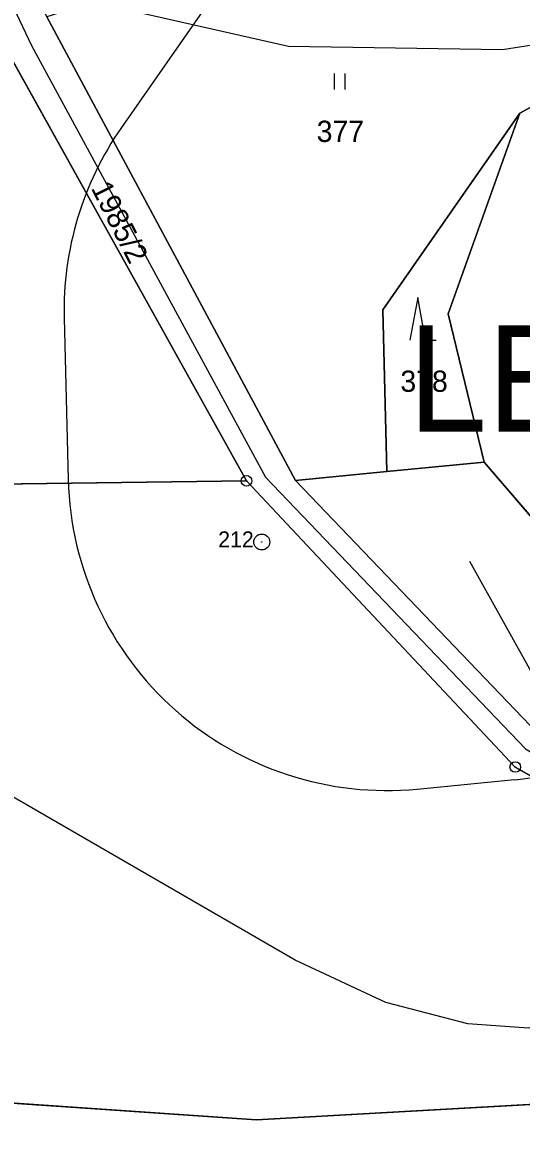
# Model space of a CAD drawing. Extents: x -706130 to -698555, y -971544 to -967260.
# Drawn here: x -704090.1 to -704043.2, y -970169.9 to -970063.6 of the extents above; entities that cross this region are included whole.
import ezdxf

# ---------------------------------------------------------------- set-up
doc = ezdxf.new("R2010")
doc.units = 0
for name, color, linetype in [('BPEJ hranice S', 7, 'Continuous'), ('BPEJ I-II trida ochrany S', 7, 'Continuous'), ('Docházková izochrona - BUS S', 7, 'Continuous'), ('Docházková izochrona - VLAK N', 7, 'Continuous'), ('KN_Hranice_parcel', 7, 'Continuous'), ('KN_Parcelni cisla', 7, 'Continuous'), ('KN_Polygon parcely', 7, 'Continuous'), ('KN_POZEMKY_10_LESNI POZEMEK', 7, 'Continuous'), ('KN_POZEMKY_14_OSTATNI PLOCHA', 7, 'Continuous'), ('KN_POZEMKY_2_ORNA PUDA', 7, 'Continuous'), ('KN_POZEMKY_7_TTP', 7, 'Continuous'), ('KN_VYUZITI_17_ostatni plocha_ostatni komunikace', 7, 'Continuous'), ('KN_Značky bodu BP', 7, 'Continuous'), ('KN_Značky kultur', 7, 'Continuous'), ('Komunikace mistni obsluzne - osy S', 7, 'Continuous'), ('OP lesa 30 m', 7, 'Continuous'), ('Plochy lesní všeobecné S', 7, 'Continuous'), ('Plochy smíšené nezastavěného území všeobecné S', 7, 'Continuous'), ('Plochy verejnych prostranstvi - komunikace ostatni S', 7, 'Continuous'), ('Plochy zemědělské všeobecné CELEK S', 7, 'Continuous'), ('Regulační bloky v krajině S', 7, 'Continuous'), ('Regulační bloky zastavěné S', 7, 'Continuous'), ('Regulační kódy v krajině S', 7, 'Continuous'), ('Trasy turistické N', 7, 'Continuous'), ('VÝŠKOPIS_vrstevnice doplňková', 7, 'Continuous'), ('VÝŠKOPIS_vrstevnice hlavní', 7, 'Continuous')]:
    doc.layers.add(name, color=color, linetype=linetype)

msp = doc.modelspace()

# ---------------------------------------------------------------- linework, layer by layer
at = {"layer": 'BPEJ hranice S'}
msp.add_lwpolyline([(-703898.79, -969997.59), (-703912.12, -970000), (-703948.64, -970006.61), (-703944.74, -970009.83), (-703870.49, -970001.64), (-703840.75, -970004.66), (-703835.22, -970004.2), (-703840.22, -970006.05), (-703856.9, -970011.71), (-703870.22, -970015.12), (-703886.94, -970020.7), (-703928.76, -970036.19), (-703961.15, -970045.8), (-704005.95, -970057.34), (-704023.37, -970062.32), (-704026.66, -970062.99), (-704033.18, -970064.33), (-704044.95, -970066.18), (-704065.08, -970065.88), (-704081.49, -970062.16), (-704083.26, -970061.63), (-704089.47, -970059.78), (-704095.6, -970057.95)], dxfattribs=at)
at = {"layer": 'BPEJ I-II trida ochrany S'}
for p, q in [((-704087.85, -970063.07), (-704064.44, -970106.69)), ((-704069.05, -970106.74), (-704092.77, -970064.17)), ((-704056.22, -970090.66), (-704043.31, -970072.14)), ((-704043.31, -970072.14), (-704050.07, -970091.03)), ((-704055.84, -970105.87), (-704056.22, -970090.66)), ((-704050.07, -970091.03), (-704046.68, -970104.99)), ((-704046.68, -970104.99), (-704055.84, -970105.87)), ((-704043.74, -970133.66), (-704069.05, -970106.74)), ((-704064.44, -970106.69), (-704041.62, -970130.52)), ((-704002.99, -970156.78), (-704043.74, -970133.66))]:
    msp.add_line(p, q, dxfattribs=at)
at = {"layer": 'Docházková izochrona - BUS S'}
msp.add_arc((-704361.83, -969946.93), 400, 155.5182, 17.3395, dxfattribs=at)
at = {"layer": 'Docházková izochrona - VLAK N'}
msp.add_circle((-704165.45, -969778.77), 800, dxfattribs=at)
at = {"layer": 'KN_Hranice_parcel'}
for p, q in [((-704021.7, -970060.27), (-704043.31, -970072.14)), ((-704087.85, -970063.07), (-704064.44, -970106.69)), ((-704069.05, -970106.74), (-704092.77, -970064.17)), ((-704046.68, -970104.99), (-704055.84, -970105.87)), ((-704055.84, -970105.87), (-704064.44, -970106.69))]:
    msp.add_line(p, q, dxfattribs=at)
for points in [[(-704055.84, -970105.87), (-704056.22, -970090.66), (-704043.31, -970072.14)], [(-704043.31, -970072.14), (-704050.07, -970091.03), (-704046.68, -970104.99)], [(-704207.54, -970099.08), (-704092.61, -970107.06), (-704069.05, -970106.74)], [(-704046.68, -970104.99), (-704031.27, -970122.88), (-704002.53, -970131.79)], [(-704069.05, -970106.74), (-704043.74, -970133.66), (-704002.99, -970156.78)], [(-704064.44, -970106.69), (-704041.62, -970130.52), (-704036.53, -970133.7)], [(-704002.99, -970156.78), (-704030.01, -970164.72), (-704068.12, -970166.86), (-704209.38, -970157.14)]]:
    msp.add_lwpolyline(points, dxfattribs=at)
at = {"layer": 'KN_Polygon parcely'}
for points in [[(-703803.95, -970004.28), (-703818.85, -970002.85), (-703840.75, -970004.66), (-703870.49, -970001.64), (-703944.74, -970009.83), (-703960.89, -970024.4), (-703960.43, -970043.74), (-704021.7, -970060.27), (-704043.31, -970072.14), (-704050.07, -970091.03), (-704046.68, -970104.99), (-704031.27, -970122.88), (-704002.53, -970131.79), (-703936.29, -970102.31), (-703893.41, -970099.95), (-703808.4, -970086.14), (-703777, -970083.13), (-703780.36, -970026.97)], [(-704087.85, -970063.07), (-704064.44, -970106.69), (-704055.84, -970105.87), (-704056.22, -970090.66), (-704043.31, -970072.14), (-704021.7, -970060.27), (-703960.89, -970024.4), (-703944.74, -970009.83), (-703950.04, -970005.46), (-703968.54, -970010.73), (-703988.07, -970026.12), (-704010.63, -970038.83)], [(-704092.61, -970107.06), (-704069.05, -970106.74), (-704092.77, -970064.17), (-704200.74, -970052.99), (-704207.5, -970097.44), (-704207.54, -970099.08)], [(-704043.31, -970072.14), (-704056.22, -970090.66), (-704055.84, -970105.87), (-704046.68, -970104.99), (-704050.07, -970091.03)], [(-704207.54, -970099.08), (-704208.6, -970132.91), (-704208.75, -970148.61), (-704209.38, -970157.14), (-704068.12, -970166.86), (-704030.01, -970164.72), (-704002.99, -970156.78), (-704043.74, -970133.66), (-704069.05, -970106.74), (-704092.61, -970107.06)], [(-704036.53, -970133.7), (-704002.53, -970131.79), (-704031.27, -970122.88), (-704046.68, -970104.99), (-704055.84, -970105.87), (-704064.44, -970106.69), (-704041.62, -970130.52)], [(-704030.01, -970164.72), (-704068.12, -970166.86), (-704209.38, -970157.14), (-704211.41, -970156.86), (-704211.66, -970191.47), (-704212.19, -970196.47), (-704202.88, -970243.07), (-704172.78, -970248.32), (-704143.17, -970248.41), (-703995.38, -970232.14), (-703963.12, -970226.94), (-703933.2, -970219.8), (-703928.34, -970218.64), (-703926.39, -970218.18), (-703903.21, -970211.13), (-703909.74, -970185.39), (-703947.79, -970166.93), (-703998.74, -970161.26), (-704002.99, -970156.78)]]:
    msp.add_lwpolyline(points, close=True, dxfattribs=at)
for points in [[(-703767.1, -970317.6), (-703778.3, -970315.6), (-703800.34, -970310.36), (-703832.7, -970301.24), (-703833.56, -970299.93), (-703835.24, -970297.19), (-703841.1, -970287.62), (-703842.85, -970284.68), (-703846.02, -970280.19), (-703897.1, -970221.34), (-703897.74, -970209.3), (-703903.88, -970183.76), (-703945.94, -970163.28), (-703988.89, -970158.47), (-703997.02, -970157.56), (-704000.19, -970155.45), (-704027.01, -970139.66), (-704036.53, -970133.7), (-704041.62, -970130.52), (-704064.44, -970106.69), (-704087.85, -970063.07), (-704089.75, -970059.21), (-704097.62, -970043.99)], [(-704092.77, -970064.17), (-704069.05, -970106.74), (-704043.74, -970133.66), (-704002.99, -970156.78), (-703998.74, -970161.26), (-703947.79, -970166.93), (-703909.74, -970185.39), (-703903.21, -970211.13), (-703901.64, -970222.76), (-703850.21, -970280.78), (-703846.96, -970284.93), (-703838.9, -970300.88), (-703836.12, -970303.81), (-703832.11, -970306.19), (-703799.81, -970318.76), (-703745.69, -970325.55)]]:
    msp.add_lwpolyline(points, dxfattribs=at)
at = {"layer": 'KN_POZEMKY_10_LESNI POZEMEK'}
for p, q in [((-704056.22, -970090.66), (-704043.31, -970072.14)), ((-704043.31, -970072.14), (-704050.07, -970091.03)), ((-704055.84, -970105.87), (-704056.22, -970090.66)), ((-704050.07, -970091.03), (-704046.68, -970104.99)), ((-704046.68, -970104.99), (-704055.84, -970105.87))]:
    msp.add_line(p, q, dxfattribs=at)
at = {"layer": 'KN_POZEMKY_14_OSTATNI PLOCHA'}
for p, q in [((-704087.85, -970063.07), (-704064.44, -970106.69)), ((-704069.05, -970106.74), (-704092.77, -970064.17)), ((-704043.74, -970133.66), (-704069.05, -970106.74)), ((-704064.44, -970106.69), (-704041.62, -970130.52)), ((-704002.99, -970156.78), (-704043.74, -970133.66))]:
    msp.add_line(p, q, dxfattribs=at)
at = {"layer": 'KN_POZEMKY_2_ORNA PUDA'}
for p, q in [((-704092.77, -970064.17), (-704069.05, -970106.74)), ((-704069.05, -970106.74), (-704092.61, -970107.06)), ((-704209.38, -970157.14), (-704068.12, -970166.86)), ((-704068.12, -970166.86), (-704030.01, -970164.72))]:
    msp.add_line(p, q, dxfattribs=at)
at = {"layer": 'KN_POZEMKY_7_TTP'}
for p, q in [((-704021.7, -970060.27), (-704043.31, -970072.14)), ((-704043.31, -970072.14), (-704021.7, -970060.27)), ((-704064.44, -970106.69), (-704087.85, -970063.07)), ((-704043.31, -970072.14), (-704056.22, -970090.66)), ((-704050.07, -970091.03), (-704043.31, -970072.14)), ((-704056.22, -970090.66), (-704055.84, -970105.87)), ((-704046.68, -970104.99), (-704050.07, -970091.03)), ((-704055.84, -970105.87), (-704046.68, -970104.99)), ((-704046.68, -970104.99), (-704031.27, -970122.88)), ((-704031.27, -970122.88), (-704046.68, -970104.99)), ((-704064.44, -970106.69), (-704055.84, -970105.87)), ((-704055.84, -970105.87), (-704064.44, -970106.69)), ((-704092.61, -970107.06), (-704069.05, -970106.74)), ((-704069.05, -970106.74), (-704043.74, -970133.66)), ((-704041.62, -970130.52), (-704064.44, -970106.69)), ((-704043.74, -970133.66), (-704002.99, -970156.78)), ((-704068.12, -970166.86), (-704209.38, -970157.14)), ((-704030.01, -970164.72), (-704068.12, -970166.86))]:
    msp.add_line(p, q, dxfattribs=at)
at = {"layer": 'KN_VYUZITI_17_ostatni plocha_ostatni komunikace'}
for p, q in [((-704087.85, -970063.07), (-704064.44, -970106.69)), ((-704069.05, -970106.74), (-704092.77, -970064.17)), ((-704043.74, -970133.66), (-704069.05, -970106.74)), ((-704064.44, -970106.69), (-704041.62, -970130.52)), ((-704002.99, -970156.78), (-704043.74, -970133.66))]:
    msp.add_line(p, q, dxfattribs=at)
at = {"layer": 'KN_Značky bodu BP'}
for centre, radius in [((-704069.05, -970106.74), 0.5), ((-704069.05, -970106.74), 0.0303), ((-704067.61, -970112.49), 0.75), ((-704067.61, -970112.49), 0.03), ((-704043.74, -970133.66), 0.5), ((-704043.74, -970133.66), 0.0303)]:
    msp.add_circle(centre, radius, dxfattribs=at)
at = {"layer": 'KN_Značky kultur'}
for p, q in [((-704060.76, -970069.92), (-704060.76, -970068.42)), ((-704059.76, -970069.92), (-704059.76, -970068.42)), ((-704052.93, -970089.5), (-704053.68, -970093.5)), ((-704052.18, -970093.5), (-704052.93, -970089.5)), ((-704052.18, -970093.5), (-704051.18, -970093.5))]:
    msp.add_line(p, q, dxfattribs=at)
at = {"layer": 'Komunikace mistni obsluzne - osy S'}
msp.add_lwpolyline([(-704099.36, -970044.53), (-704089.3, -970065.79), (-704067.27, -970106.39), (-704042.78, -970131.95), (-703996.88, -970159.16), (-703946.51, -970165.55), (-703907.07, -970184.71), (-703900.6, -970211.05), (-703899.55, -970222.34), (-703846.3, -970282.28), (-703835.02, -970302.14), (-703799.43, -970313.34), (-703772.67, -970319.12)], dxfattribs=at)
at = {"layer": 'OP lesa 30 m'}
for p, q in [((-704067.92, -970054.98), (-704080.83, -970073.5)), ((-704086.21, -970091.41), (-704085.83, -970106.62)), ((-704052.97, -970135.73), (-704043.81, -970134.85))]:
    msp.add_line(p, q, dxfattribs=at)
for centre, start, end in [((-704056.22, -970090.66), 145.1203, 181.4312), ((-704046.68, -970104.99), 275.4876, 13.6493), ((-704055.84, -970105.87), 181.4312, 275.4876)]:
    msp.add_arc(centre, 30, start, end, dxfattribs=at)
at = {"layer": 'Plochy lesní všeobecné S'}
for p, q in [((-704043.31, -970072.14), (-704056.22, -970090.66)), ((-704050.07, -970091.03), (-704043.31, -970072.14)), ((-704056.22, -970090.66), (-704055.84, -970105.87)), ((-704046.68, -970104.99), (-704050.07, -970091.03)), ((-704055.84, -970105.87), (-704046.68, -970104.99))]:
    msp.add_line(p, q, dxfattribs=at)
at = {"layer": 'Plochy smíšené nezastavěného území všeobecné S'}
for p, q in [((-704043.31, -970072.14), (-704021.7, -970060.27)), ((-704056.22, -970090.66), (-704043.31, -970072.14)), ((-704055.84, -970105.87), (-704056.22, -970090.66)), ((-704046.68, -970104.99), (-704055.84, -970105.87)), ((-704031.27, -970122.88), (-704046.68, -970104.99))]:
    msp.add_line(p, q, dxfattribs=at)
msp.add_lwpolyline([(-704097.62, -970043.99), (-704089.75, -970059.21), (-704087.85, -970063.07), (-704064.44, -970106.69), (-704041.62, -970130.52), (-704036.53, -970133.7), (-704027.01, -970139.66), (-704000.19, -970155.45)], dxfattribs=at)
at = {"layer": 'Plochy verejnych prostranstvi - komunikace ostatni S'}
for points in [[(-704000.19, -970155.45), (-704027.01, -970139.66), (-704036.53, -970133.7), (-704041.62, -970130.52), (-704064.44, -970106.69), (-704087.85, -970063.07), (-704089.75, -970059.21), (-704097.62, -970043.99)], [(-704094.81, -970059.68), (-704092.77, -970064.17), (-704069.05, -970106.74), (-704043.74, -970133.66), (-704002.99, -970156.78), (-703998.74, -970161.26), (-703947.79, -970166.93), (-703909.74, -970185.39), (-703903.21, -970211.13), (-703901.64, -970222.76), (-703850.21, -970280.78), (-703846.96, -970284.93), (-703838.9, -970300.88)]]:
    msp.add_lwpolyline(points, dxfattribs=at)
at = {"layer": 'Plochy zemědělské všeobecné CELEK S'}
for p, q in [((-704021.7, -970060.27), (-704043.31, -970072.14)), ((-704069.05, -970106.74), (-704092.77, -970064.17)), ((-704043.31, -970072.14), (-704050.07, -970091.03)), ((-704050.07, -970091.03), (-704046.68, -970104.99)), ((-704046.68, -970104.99), (-704031.27, -970122.88)), ((-704043.74, -970133.66), (-704069.05, -970106.74)), ((-704002.99, -970156.78), (-704043.74, -970133.66))]:
    msp.add_line(p, q, dxfattribs=at)
at = {"layer": 'Regulační bloky v krajině S'}
for p, q in [((-704021.7, -970060.27), (-704043.31, -970072.14)), ((-704043.31, -970072.14), (-704021.7, -970060.27)), ((-704069.05, -970106.74), (-704092.77, -970064.17)), ((-704043.31, -970072.14), (-704056.22, -970090.66)), ((-704056.22, -970090.66), (-704043.31, -970072.14)), ((-704050.07, -970091.03), (-704043.31, -970072.14)), ((-704043.31, -970072.14), (-704050.07, -970091.03)), ((-704056.22, -970090.66), (-704055.84, -970105.87)), ((-704055.84, -970105.87), (-704056.22, -970090.66)), ((-704046.68, -970104.99), (-704050.07, -970091.03)), ((-704050.07, -970091.03), (-704046.68, -970104.99)), ((-704055.84, -970105.87), (-704046.68, -970104.99)), ((-704046.68, -970104.99), (-704055.84, -970105.87)), ((-704046.68, -970104.99), (-704031.27, -970122.88)), ((-704031.27, -970122.88), (-704046.68, -970104.99)), ((-704043.74, -970133.66), (-704069.05, -970106.74)), ((-704002.99, -970156.78), (-704043.74, -970133.66))]:
    msp.add_line(p, q, dxfattribs=at)
msp.add_lwpolyline([(-704097.62, -970043.99), (-704089.75, -970059.21), (-704087.85, -970063.07), (-704064.44, -970106.69), (-704041.62, -970130.52), (-704036.53, -970133.7), (-704027.01, -970139.66), (-704000.19, -970155.45)], dxfattribs=at)
at = {"layer": 'Regulační bloky zastavěné S'}
for points in [[(-704000.19, -970155.45), (-704027.01, -970139.66), (-704036.53, -970133.7), (-704041.62, -970130.52), (-704064.44, -970106.69), (-704087.85, -970063.07), (-704089.75, -970059.21), (-704097.62, -970043.99)], [(-704094.81, -970059.68), (-704092.77, -970064.17), (-704069.05, -970106.74), (-704043.74, -970133.66), (-704002.99, -970156.78), (-703998.74, -970161.26), (-703947.79, -970166.93), (-703909.74, -970185.39), (-703903.21, -970211.13), (-703901.64, -970222.76), (-703850.21, -970280.78), (-703846.96, -970284.93), (-703838.9, -970300.88)]]:
    msp.add_lwpolyline(points, dxfattribs=at)
at = {"layer": 'Trasy turistické N'}
msp.add_lwpolyline([(-704097.62, -970043.99), (-704089.75, -970059.21), (-704087.85, -970063.07), (-704064.44, -970106.69), (-704041.62, -970130.52), (-704027.01, -970139.66), (-704000.19, -970155.45), (-703997.02, -970157.56), (-703988.89, -970158.47), (-703945.94, -970163.28), (-703903.88, -970183.76), (-703897.74, -970209.3), (-703897.1, -970221.34), (-703846.02, -970280.19), (-703842.85, -970284.68), (-703832.7, -970301.24), (-703800.34, -970310.36), (-703778.3, -970315.6), (-703744, -970321.72)], dxfattribs=at)
at = {"layer": 'VÝŠKOPIS_vrstevnice doplňková'}
msp.add_lwpolyline([(-704001.16, -970153.48), (-704017.93, -970145.2), (-704030.95, -970136.58), (-704040.7, -970127.42), (-704048.01, -970114.33)], dxfattribs=at)
at = {"layer": 'VÝŠKOPIS_vrstevnice hlavní'}
msp.add_lwpolyline([(-704008.38, -970149.92), (-704042.5, -970158.24), (-704048.21, -970157.81), (-704055.92, -970155.81), (-704064.48, -970151.82), (-704091.87, -970135.98)], dxfattribs=at)

# ---------------------------------------------------------------- texts
at = {"layer": 'KN_Parcelni cisla'}
for s, p in [('377', (-704062.44, -970074.85)), ('378', (-704054.56, -970098.36))]:
    msp.add_text(s, height=2, dxfattribs=at).set_placement(p)
msp.add_text('1985/2', height=2, rotation=297, dxfattribs=at).set_placement((-704083.73, -970079.18))
at = {"layer": 'KN_Značky bodu BP'}
msp.add_text('212', height=1.5, dxfattribs=at).set_placement((-704071.71, -970112.99))
at = {"layer": 'Regulační kódy v krajině S'}
msp.add_text('LE', height=10, dxfattribs=at).set_placement((-704053.85, -970102.1))

doc.saveas('drawing.dxf')
